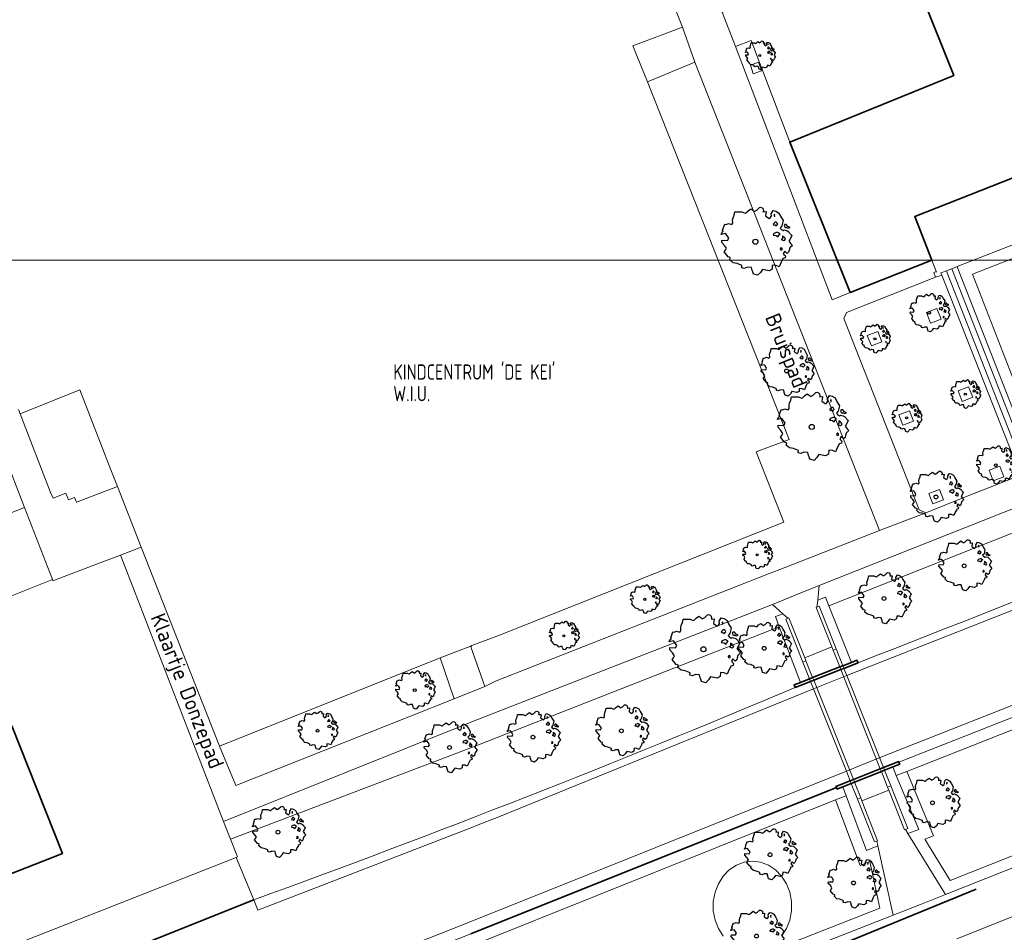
# Model space of a CAD drawing. Header units: metres. Extents: x 152391 to 157968, y 462336 to 467280.
# Tile 273 of 656: x 154960 to 155047, y 464915 to 464996. Entities that reach past the tile are written whole.
import ezdxf
from ezdxf.enums import TextEntityAlignment as Align

# ---------------------------------------------------------------- set-up
doc = ezdxf.new("R2010")
doc.units = ezdxf.units.M
doc.header["$LTSCALE"] = 0.75
doc.layers.get('0').update_dxf_attribs({"lineweight": 25})
for name, color, linetype, lineweight in [('B-GV-GR-BOOM-S', 252, 'Continuous', 25), ('B-WE-GK-BESCHOEIING-G', 251, 'GK-BESCHOEIING', 35), ('B-WE-GK-KADEMUUR-GV', 5, 'Continuous', 35), ('B-WE-GR-BEPLANTING_CULTUUR_BODEMBEDEKKER-GV', 251, 'Continuous', 18), ('B-WE-GR-BEPLANTING_CULTUUR_HEESTERS-GV', 251, 'Continuous', 18), ('B-WE-GR-GROENVOORZIENING-GV', 251, 'Continuous', 18), ('B-WE-KW-KUNSTWERK_DEK-GV', 5, 'Continuous', 18), ('B-WE-KW-KUNSTWERK_LANDHOOFD-GV', 5, 'Continuous', 18), ('B-WE-OG-BEBOUWING-GV', 6, 'Continuous', 35), ('B-WE-OG-TERREIN_CULTUURSCHEIDING-GV', 251, 'Continuous', 18), ('B-WE-OG-TOPOGRAFIE-T18', 1, 'Continuous', 18), ('B-WE-OG-WATER_SLOOT-GV', 251, 'Continuous', 18), ('B-WE-VH-VERHARDING_ASFALT-GV', 251, 'Continuous', 18), ('B-WE-VH-VERHARDING_BETON-GV', 251, 'Continuous', 18), ('B-WE-VH-VERHARDING_BETONSTRAATSTEEN-GV', 251, 'Continuous', 18), ('B-WE-VH-VERHARDING_GRASBETONSTEEN-GV', 251, 'Continuous', 18), ('B-WE-VH-VERHARDING_TEGEL-GV', 251, 'Continuous', 18), ('N-OI-RI-BIJZONDERDERHEDEN-T18', 134, 'Continuous', 18), ('N-RO-KG-GRENS_WERK-G', 7, 'XX-WERKGRENS', 35)]:
    doc.layers.add(name, color=color, linetype=linetype, lineweight=lineweight)
doc.layers.add('X-XX-AL-TEKENBLAD_HULPLIJN-G', color=7, linetype='Continuous', lineweight=18, plot=False)
doc.styles.add('NLCS-ISO-M750-T18', font='NLCS-ISO.ttf', dxfattribs={"height": 1.35})
doc.styles.add('NLCS-ISO-M750-T18_CURSIEF', font='NLCS-ISO.ttf', dxfattribs={"oblique": 15, "height": 1.35})
doc.linetypes.add('GK-BESCHOEIING', pattern='A,30,-5,[1,NLCS.SHX,S=1,R=0,X=0,Y=0],-5', length=40)
doc.linetypes.add('XX-WERKGRENS', pattern='A,0,[137,NLCS.SHX,S=0.1,R=0,X=-1.1,Y=-1.35],-6', length=6)

# ---------------------------------------------------------------- blocks, each defined once
blk = doc.blocks.new('SGR-BOOM_21_30')
at = {"linetype": 'Continuous'}
for p, q in [((-1.633, 0.579), (-1.528, 0.875)), ((-1.528, 0.875), (-1.458, 0.858)), ((-1.458, 0.858), (-1.342, 0.908)), ((-1.342, 0.908), (-1.179, 0.858)), ((-1.179, 0.858), (-1.121, 0.924)), ((-1.133, 1.088), (-1.109, 1.187)), ((-1.121, 0.924), (-1.133, 1.088)), ((-1.109, 1.187), (-1.051, 1.335)), ((-1.051, 1.335), (-1.016, 1.499)), ((-1.016, 1.499), (-0.668, 1.499)), ((-0.668, 1.499), (-0.516, 1.433)), ((-0.516, 1.433), (-0.47, 1.45)), ((-0.47, 1.45), (-0.365, 1.548)), ((-0.365, 1.548), (-0.226, 1.647)), ((-0.226, 1.647), (-0.133, 1.581)), ((-0.133, 1.581), (-0.063, 1.515)), ((-0.063, 1.515), (0.065, 1.581)), ((0.065, 1.581), (0.205, 1.712)), ((0.205, 1.712), (0.263, 1.729)), ((0.263, 1.729), (0.333, 1.696)), ((0.333, 1.696), (0.391, 1.647)), ((0.402, 1.532), (0.379, 1.499)), ((0.379, 1.499), (0.53, 1.515)), ((0.391, 1.647), (0.402, 1.532)), ((0.542, 1.483), (0.507, 1.285)), ((0.507, 1.285), (0.565, 1.236)), ((0.53, 1.515), (0.542, 1.483)), ((0.565, 1.236), (0.693, 1.154)), ((0.693, 1.154), (0.751, 1.203)), ((0.751, 1.203), (0.798, 1.285)), ((0.786, 1.4), (0.891, 1.565)), ((0.798, 1.285), (0.786, 1.4)), ((0.891, 1.565), (1.019, 1.532)), ((0.937, 0.908), (0.891, 0.875)), ((0.891, 0.875), (0.926, 0.825)), ((0.972, 1.368), (0.926, 1.335)), ((0.926, 1.335), (0.949, 1.253)), ((0.972, 0.973), (0.937, 0.908)), ((0.949, 1.253), (0.961, 1.236)), ((0.961, 1.269), (0.972, 1.368)), ((1.03, 0.973), (0.972, 0.973)), ((1.019, 1.532), (1.158, 1.45)), ((1.077, 0.94), (1.03, 0.973)), ((1.124, 0.875), (1.077, 0.94)), ((1.077, 0.842), (1.124, 0.875)), ((1.158, 1.45), (1.251, 1.269)), ((1.251, 1.269), (1.379, 1.055)), ((1.379, 1.055), (1.321, 0.793)), ((-1.703, 0.365), (-1.656, 0.48)), ((-1.493, 0.415), (-1.703, 0.365)), ((-1.679, -0.029), (-1.668, 0.086)), ((-1.668, 0.086), (-1.389, 0.07)), ((-1.656, 0.48), (-1.598, 0.53)), ((-1.598, 0.53), (-1.633, 0.579)), ((-1.423, 0.333), (-1.493, 0.415)), ((-1.33, 0.185), (-1.423, 0.333)), ((-1.389, 0.07), (-1.33, 0.185)), ((0.926, 0.415), (0.891, 0.333)), ((0.891, 0.333), (1.03, 0.316)), ((0.926, 0.825), (0.984, 0.842)), ((1.054, 0.464), (0.926, 0.415)), ((0.984, 0.842), (1.03, 0.776)), ((1.03, 0.776), (1.077, 0.842)), ((1.03, 0.316), (1.112, 0.251)), ((1.112, 0.464), (1.054, 0.464)), ((1.217, 0.398), (1.112, 0.464)), ((1.112, 0.251), (1.205, 0.365)), ((1.205, 0.365), (1.24, 0.415)), ((1.321, 0.793), (1.228, 0.694)), ((1.228, 0.694), (1.275, 0.628)), ((1.275, 0.628), (1.379, 0.563)), ((1.344, 0.185), (1.31, 0.103)), ((1.434, 0.049), (1.31, 0.103)), ((1.356, 0.3), (1.344, 0.234)), ((1.344, 0.234), (1.344, 0.185)), ((1.426, 0.234), (1.356, 0.3)), ((1.379, 0.563), (1.438, 0.595)), ((1.472, 0.201), (1.426, 0.234)), ((1.434, 0.049), (1.507, 0.136)), ((1.472, 0.858), (1.438, 0.809)), ((1.438, 0.809), (1.461, 0.743)), ((1.438, 0.595), (1.565, 0.563)), ((1.461, 0.743), (1.531, 0.694)), ((1.542, 0.858), (1.472, 0.858)), ((1.507, 0.136), (1.472, 0.201)), ((1.531, 0.727), (1.635, 0.678)), ((1.531, 0.694), (1.542, 0.727)), ((1.624, 0.76), (1.542, 0.858)), ((1.565, 0.563), (1.635, 0.513)), ((1.728, 0.71), (1.624, 0.76)), ((1.635, 0.678), (1.728, 0.71)), ((1.635, 0.513), (1.81, 0.316)), ((1.717, 0.103), (1.67, 0.037)), ((1.67, 0.037), (1.763, -0.094)), ((1.81, 0.316), (1.717, 0.103)), ((-1.54, -0.177), (-1.679, -0.029)), ((-1.551, -0.505), (-1.493, -0.423)), ((-1.354, -0.752), (-1.551, -0.505)), ((-1.435, -0.324), (-1.54, -0.177)), ((-1.493, -0.423), (-1.435, -0.324)), ((-1.249, -0.784), (-1.354, -0.752)), ((-1.272, -0.899), (-1.249, -0.784)), ((1.286, -0.292), (1.24, -0.357)), ((1.24, -0.357), (1.251, -0.423)), ((1.263, -0.423), (1.333, -0.407)), ((1.333, -0.341), (1.286, -0.292)), ((1.333, -0.407), (1.333, -0.341)), ((1.368, -0.834), (1.356, -0.883)), ((1.484, -0.801), (1.368, -0.834)), ((1.461, -0.472), (1.391, -0.587)), ((1.391, -0.587), (1.426, -0.637)), ((1.426, -0.637), (1.496, -0.702)), ((1.577, -0.587), (1.461, -0.472)), ((1.496, -0.702), (1.484, -0.801)), ((1.658, -0.522), (1.577, -0.587)), ((1.682, -0.423), (1.658, -0.522)), ((1.717, -0.308), (1.682, -0.423)), ((1.845, -0.177), (1.717, -0.308)), ((1.763, -0.094), (1.845, -0.177)), ((-1.109, -1.047), (-1.272, -0.899)), ((-0.912, -1.08), (-1.109, -1.047)), ((-0.668, -1.179), (-0.912, -1.08)), ((-0.679, -1.294), (-0.668, -1.179)), ((-0.551, -1.326), (-0.679, -1.294)), ((-0.4, -1.261), (-0.551, -1.326)), ((-0.191, -1.277), (-0.4, -1.261)), ((-0.156, -1.425), (-0.191, -1.277)), ((-0.133, -1.491), (-0.156, -1.425)), ((-0.098, -1.606), (-0.133, -1.491)), ((0.112, -1.671), (-0.098, -1.606)), ((0.251, -1.524), (0.112, -1.671)), ((0.356, -1.376), (0.251, -1.524)), ((0.682, -1.441), (0.356, -1.376)), ((0.833, -1.359), (0.682, -1.441)), ((0.844, -1.162), (0.833, -1.359)), ((1.03, -1.179), (0.844, -1.162)), ((1.182, -1.244), (1.03, -1.179)), ((1.286, -1.014), (1.182, -1.244)), ((1.356, -0.883), (1.286, -1.014))]:
    blk.add_line(p, q, dxfattribs=at)
blk.add_circle((0, 0), 0.126, dxfattribs=at)
blk = doc.blocks.new('SGR-BOOM_31_50')
at = {"linetype": 'Continuous'}
for p, q in [((-1.479, 1.582), (-1.402, 1.78)), ((-1.402, 1.78), (-1.355, 1.999)), ((-1.355, 1.999), (-0.89, 1.999)), ((-0.89, 1.999), (-0.688, 1.911)), ((-0.688, 1.911), (-0.626, 1.933)), ((-0.626, 1.933), (-0.487, 2.064)), ((-0.487, 2.064), (-0.301, 2.196)), ((-0.301, 2.196), (-0.177, 2.108)), ((-0.177, 2.108), (-0.084, 2.02)), ((-0.084, 2.02), (0.087, 2.108)), ((0.087, 2.108), (0.273, 2.283)), ((0.273, 2.283), (0.351, 2.305)), ((0.351, 2.305), (0.444, 2.261)), ((0.444, 2.261), (0.521, 2.196)), ((0.537, 2.042), (0.506, 1.999)), ((0.506, 1.999), (0.707, 2.02)), ((0.521, 2.196), (0.537, 2.042)), ((0.723, 1.977), (0.676, 1.714)), ((0.707, 2.02), (0.723, 1.977)), ((1.048, 1.867), (1.188, 2.086)), ((1.064, 1.714), (1.048, 1.867)), ((1.188, 2.086), (1.358, 2.042)), ((1.296, 1.823), (1.234, 1.78)), ((1.234, 1.78), (1.265, 1.67)), ((1.281, 1.692), (1.296, 1.823)), ((1.358, 2.042), (1.545, 1.933)), ((1.545, 1.933), (1.669, 1.692)), ((-2.177, 0.772), (-2.038, 1.166)), ((-2.038, 1.166), (-1.944, 1.144)), ((-1.944, 1.144), (-1.789, 1.21)), ((-1.789, 1.21), (-1.572, 1.144)), ((-1.572, 1.144), (-1.495, 1.232)), ((-1.51, 1.451), (-1.479, 1.582)), ((-1.495, 1.232), (-1.51, 1.451)), ((0.676, 1.714), (0.754, 1.648)), ((0.754, 1.648), (0.924, 1.539)), ((0.924, 1.539), (1.002, 1.604)), ((1.002, 1.604), (1.064, 1.714)), ((1.25, 1.21), (1.188, 1.166)), ((1.188, 1.166), (1.234, 1.101)), ((1.234, 1.101), (1.312, 1.122)), ((1.296, 1.298), (1.25, 1.21)), ((1.265, 1.67), (1.281, 1.648)), ((1.374, 1.298), (1.296, 1.298)), ((1.312, 1.122), (1.374, 1.035)), ((1.436, 1.254), (1.374, 1.298)), ((1.374, 1.035), (1.436, 1.122)), ((1.498, 1.166), (1.436, 1.254)), ((1.436, 1.122), (1.498, 1.166)), ((1.762, 1.057), (1.638, 0.925)), ((1.638, 0.925), (1.7, 0.838)), ((1.669, 1.692), (1.839, 1.407)), ((1.839, 1.407), (1.762, 1.057)), ((1.963, 1.144), (1.917, 1.079)), ((1.917, 1.079), (1.948, 0.991)), ((1.948, 0.991), (2.041, 0.925)), ((2.056, 1.144), (1.963, 1.144)), ((2.041, 0.969), (2.18, 0.903)), ((2.041, 0.925), (2.056, 0.969)), ((2.165, 1.013), (2.056, 1.144)), ((2.304, 0.947), (2.165, 1.013)), ((2.18, 0.903), (2.304, 0.947)), ((-2.27, 0.487), (-2.208, 0.641)), ((-1.991, 0.553), (-2.27, 0.487)), ((-2.239, -0.038), (-2.224, 0.115)), ((-2.224, 0.115), (-1.851, 0.093)), ((-2.208, 0.641), (-2.131, 0.706)), ((-2.131, 0.706), (-2.177, 0.772)), ((-1.898, 0.444), (-1.991, 0.553)), ((-1.774, 0.246), (-1.898, 0.444)), ((-1.851, 0.093), (-1.774, 0.246)), ((1.234, 0.553), (1.188, 0.444)), ((1.188, 0.444), (1.374, 0.422)), ((1.405, 0.619), (1.234, 0.553)), ((1.374, 0.422), (1.483, 0.334)), ((1.483, 0.619), (1.405, 0.619)), ((1.622, 0.531), (1.483, 0.619)), ((1.483, 0.334), (1.607, 0.487)), ((1.607, 0.487), (1.653, 0.553)), ((1.7, 0.838), (1.839, 0.75)), ((1.793, 0.246), (1.746, 0.137)), ((1.911, 0.065), (1.746, 0.137)), ((1.808, 0.4), (1.793, 0.312)), ((1.793, 0.312), (1.793, 0.246)), ((1.901, 0.312), (1.808, 0.4)), ((1.839, 0.75), (1.917, 0.794)), ((1.963, 0.268), (1.901, 0.312)), ((1.911, 0.065), (2.01, 0.181)), ((1.917, 0.794), (2.087, 0.75)), ((2.01, 0.181), (1.963, 0.268)), ((2.087, 0.75), (2.18, 0.684)), ((2.18, 0.684), (2.413, 0.422)), ((2.289, 0.137), (2.227, 0.049)), ((2.227, 0.049), (2.351, -0.126)), ((2.413, 0.422), (2.289, 0.137)), ((-2.053, -0.235), (-2.239, -0.038)), ((-2.069, -0.673), (-1.991, -0.564)), ((-1.805, -1.002), (-2.069, -0.673)), ((-1.913, -0.433), (-2.053, -0.235)), ((-1.991, -0.564), (-1.913, -0.433)), ((1.715, -0.389), (1.653, -0.476)), ((1.653, -0.476), (1.669, -0.564)), ((1.684, -0.564), (1.777, -0.542)), ((1.777, -0.454), (1.715, -0.389)), ((1.777, -0.542), (1.777, -0.454)), ((1.948, -0.63), (1.855, -0.783)), ((1.855, -0.783), (1.901, -0.849)), ((1.901, -0.849), (1.994, -0.936)), ((2.103, -0.783), (1.948, -0.63)), ((2.211, -0.695), (2.103, -0.783)), ((2.242, -0.564), (2.211, -0.695)), ((2.289, -0.411), (2.242, -0.564)), ((2.459, -0.235), (2.289, -0.411)), ((2.351, -0.126), (2.459, -0.235)), ((-1.665, -1.046), (-1.805, -1.002)), ((-1.696, -1.199), (-1.665, -1.046)), ((-1.479, -1.396), (-1.696, -1.199)), ((-1.216, -1.44), (-1.479, -1.396)), ((-0.89, -1.571), (-1.216, -1.44)), ((-0.906, -1.725), (-0.89, -1.571)), ((-0.735, -1.769), (-0.906, -1.725)), ((-0.533, -1.681), (-0.735, -1.769)), ((-0.254, -1.703), (-0.533, -1.681)), ((-0.208, -1.9), (-0.254, -1.703)), ((1.126, -1.55), (1.11, -1.812)), ((1.374, -1.571), (1.126, -1.55)), ((1.576, -1.659), (1.374, -1.571)), ((1.715, -1.352), (1.576, -1.659)), ((1.808, -1.177), (1.715, -1.352)), ((1.824, -1.112), (1.808, -1.177)), ((1.979, -1.068), (1.824, -1.112)), ((1.994, -0.936), (1.979, -1.068)), ((-0.177, -1.988), (-0.208, -1.9)), ((-0.13, -2.141), (-0.177, -1.988)), ((0.149, -2.229), (-0.13, -2.141)), ((0.335, -2.031), (0.149, -2.229)), ((0.475, -1.834), (0.335, -2.031)), ((0.909, -1.922), (0.475, -1.834)), ((1.11, -1.812), (0.909, -1.922))]:
    blk.add_line(p, q, dxfattribs=at)
blk.add_circle((0, 0), 0.169, dxfattribs=at)
blk = doc.blocks.new('SGR-BOOM_50_100')
at = {"linetype": 'Continuous'}
for p, q in [((-1.869, 2.373), (-1.807, 2.665)), ((-1.807, 2.665), (-1.187, 2.665)), ((-1.187, 2.665), (-0.918, 2.548)), ((-0.835, 2.577), (-0.649, 2.752)), ((-0.649, 2.752), (-0.401, 2.928)), ((-0.401, 2.928), (-0.236, 2.811)), ((-0.236, 2.811), (-0.112, 2.694)), ((-0.112, 2.694), (0.116, 2.811)), ((0.116, 2.811), (0.364, 3.044)), ((0.364, 3.044), (0.467, 3.074)), ((0.467, 3.074), (0.591, 3.015)), ((0.591, 3.015), (0.695, 2.928)), ((0.715, 2.723), (0.674, 2.665)), ((0.674, 2.665), (0.943, 2.694)), ((0.695, 2.928), (0.715, 2.723)), ((0.964, 2.636), (0.902, 2.285)), ((0.943, 2.694), (0.964, 2.636)), ((1.398, 2.49), (1.584, 2.782)), ((1.584, 2.782), (1.811, 2.723)), ((1.811, 2.723), (2.059, 2.577)), ((-2.014, 1.935), (-1.972, 2.11)), ((-1.993, 1.643), (-2.014, 1.935)), ((-1.972, 2.11), (-1.869, 2.373)), ((-0.918, 2.548), (-0.835, 2.577)), ((0.902, 2.285), (1.005, 2.198)), ((1.005, 2.198), (1.232, 2.052)), ((1.232, 2.052), (1.336, 2.139)), ((1.336, 2.139), (1.418, 2.285)), ((1.418, 2.285), (1.398, 2.49)), ((1.729, 2.431), (1.646, 2.373)), ((1.646, 2.373), (1.687, 2.227)), ((1.687, 2.227), (1.708, 2.198)), ((1.708, 2.256), (1.729, 2.431)), ((2.059, 2.577), (2.225, 2.256)), ((2.225, 2.256), (2.452, 1.876)), ((2.452, 1.876), (2.349, 1.409)), ((-2.944, 0.854), (-2.841, 0.942)), ((-2.903, 1.029), (-2.717, 1.555)), ((-2.841, 0.942), (-2.903, 1.029)), ((-2.717, 1.555), (-2.593, 1.526)), ((-2.593, 1.526), (-2.386, 1.613)), ((-2.386, 1.613), (-2.096, 1.526)), ((-2.096, 1.526), (-1.993, 1.643)), ((1.667, 1.613), (1.584, 1.555)), ((1.584, 1.555), (1.646, 1.467)), ((1.646, 1.467), (1.749, 1.497)), ((1.729, 1.73), (1.667, 1.613)), ((1.832, 1.73), (1.729, 1.73)), ((1.749, 1.497), (1.832, 1.38)), ((1.915, 1.672), (1.832, 1.73)), ((1.832, 1.38), (1.915, 1.497)), ((1.997, 1.555), (1.915, 1.672)), ((1.915, 1.497), (1.997, 1.555)), ((2.349, 1.409), (2.183, 1.234)), ((2.183, 1.234), (2.266, 1.117)), ((2.266, 1.117), (2.452, 1)), ((2.452, 1), (2.556, 1.059)), ((2.618, 1.526), (2.556, 1.438)), ((2.556, 1.438), (2.597, 1.321)), ((2.556, 1.059), (2.783, 1)), ((2.597, 1.321), (2.721, 1.234)), ((2.742, 1.526), (2.618, 1.526)), ((2.721, 1.292), (2.907, 1.205)), ((2.721, 1.234), (2.742, 1.292)), ((2.886, 1.351), (2.742, 1.526)), ((2.783, 1), (2.907, 0.913)), ((3.072, 1.263), (2.886, 1.351)), ((2.907, 1.205), (3.072, 1.263)), ((2.907, 0.913), (3.217, 0.562)), ((-3.027, 0.65), (-2.944, 0.854)), ((-2.655, 0.737), (-3.027, 0.65)), ((-2.985, -0.051), (-2.965, 0.153)), ((-2.965, 0.153), (-2.469, 0.124)), ((-2.531, 0.591), (-2.655, 0.737)), ((-2.365, 0.329), (-2.531, 0.591)), ((-2.469, 0.124), (-2.365, 0.329)), ((1.646, 0.737), (1.584, 0.591)), ((1.584, 0.591), (1.832, 0.562)), ((1.873, 0.825), (1.646, 0.737)), ((1.832, 0.562), (1.977, 0.445)), ((1.977, 0.825), (1.873, 0.825)), ((2.163, 0.708), (1.977, 0.825)), ((1.977, 0.445), (2.142, 0.65)), ((2.142, 0.65), (2.204, 0.737)), ((2.39, 0.329), (2.328, 0.183)), ((2.549, 0.087), (2.328, 0.183)), ((2.411, 0.533), (2.39, 0.416)), ((2.39, 0.416), (2.39, 0.329)), ((2.535, 0.416), (2.411, 0.533)), ((2.618, 0.358), (2.535, 0.416)), ((2.549, 0.087), (2.68, 0.241)), ((2.68, 0.241), (2.618, 0.358)), ((3.052, 0.183), (2.969, 0.066)), ((2.969, 0.066), (3.135, -0.168)), ((3.217, 0.562), (3.052, 0.183)), ((-2.737, -0.314), (-2.985, -0.051)), ((-2.758, -0.898), (-2.655, -0.752)), ((-2.551, -0.577), (-2.737, -0.314)), ((-2.655, -0.752), (-2.551, -0.577)), ((2.287, -0.518), (2.204, -0.635)), ((2.204, -0.635), (2.225, -0.752)), ((2.245, -0.752), (2.37, -0.723)), ((2.37, -0.606), (2.287, -0.518)), ((2.37, -0.723), (2.37, -0.606)), ((2.597, -0.84), (2.473, -1.044)), ((2.804, -1.044), (2.597, -0.84)), ((2.99, -0.752), (2.948, -0.927)), ((3.052, -0.548), (2.99, -0.752)), ((3.279, -0.314), (3.052, -0.548)), ((3.135, -0.168), (3.279, -0.314)), ((-2.407, -1.336), (-2.758, -0.898)), ((-2.22, -1.394), (-2.407, -1.336)), ((-2.262, -1.599), (-2.22, -1.394)), ((-1.972, -1.862), (-2.262, -1.599)), ((2.411, -1.57), (2.287, -1.803)), ((2.432, -1.482), (2.411, -1.57)), ((2.638, -1.424), (2.432, -1.482)), ((2.473, -1.044), (2.535, -1.132)), ((2.535, -1.132), (2.659, -1.248)), ((2.659, -1.248), (2.638, -1.424)), ((2.948, -0.927), (2.804, -1.044)), ((-1.621, -1.92), (-1.972, -1.862)), ((-1.187, -2.095), (-1.621, -1.92)), ((-1.207, -2.3), (-1.187, -2.095)), ((-0.98, -2.358), (-1.207, -2.3)), ((-0.711, -2.241), (-0.98, -2.358)), ((-0.339, -2.271), (-0.711, -2.241)), ((-0.277, -2.533), (-0.339, -2.271)), ((-0.236, -2.65), (-0.277, -2.533)), ((0.633, -2.446), (0.447, -2.709)), ((1.212, -2.563), (0.633, -2.446)), ((1.48, -2.417), (1.212, -2.563)), ((1.501, -2.066), (1.48, -2.417)), ((1.832, -2.095), (1.501, -2.066)), ((2.101, -2.212), (1.832, -2.095)), ((2.287, -1.803), (2.101, -2.212)), ((-0.174, -2.855), (-0.236, -2.65)), ((0.199, -2.971), (-0.174, -2.855)), ((0.447, -2.709), (0.199, -2.971))]:
    blk.add_line(p, q, dxfattribs=at)
blk.add_circle((0, 0), 0.225, dxfattribs=at)
blk = doc.blocks.new('SGR-BOOM_0_20')
at = {"linetype": 'Continuous'}
for p, q in [((-0.85, 0.816), (-0.832, 0.89)), ((-0.832, 0.89), (-0.788, 1.001)), ((-0.788, 1.001), (-0.762, 1.124)), ((-0.762, 1.124), (-0.501, 1.124)), ((-0.501, 1.124), (-0.387, 1.075)), ((-0.387, 1.075), (-0.352, 1.087)), ((-0.352, 1.087), (-0.274, 1.161)), ((-0.274, 1.161), (-0.169, 1.235)), ((-0.169, 1.235), (-0.099, 1.186)), ((-0.099, 1.186), (-0.047, 1.137)), ((-0.047, 1.137), (0.049, 1.186)), ((0.049, 1.186), (0.154, 1.284)), ((0.154, 1.284), (0.197, 1.297)), ((0.197, 1.297), (0.25, 1.272)), ((0.25, 1.272), (0.293, 1.235)), ((0.302, 1.149), (0.284, 1.124)), ((0.284, 1.124), (0.398, 1.137)), ((0.293, 1.235), (0.302, 1.149)), ((0.407, 1.112), (0.38, 0.964)), ((0.38, 0.964), (0.424, 0.927)), ((0.398, 1.137), (0.407, 1.112)), ((0.424, 0.927), (0.52, 0.865)), ((0.52, 0.865), (0.564, 0.902)), ((0.564, 0.902), (0.598, 0.964)), ((0.59, 1.05), (0.668, 1.173)), ((0.598, 0.964), (0.59, 1.05)), ((0.668, 1.173), (0.764, 1.149)), ((0.729, 1.026), (0.694, 1.001)), ((0.694, 1.001), (0.712, 0.939)), ((0.712, 0.939), (0.721, 0.927)), ((0.721, 0.952), (0.729, 1.026)), ((0.764, 1.149), (0.869, 1.087)), ((0.869, 1.087), (0.939, 0.952)), ((0.939, 0.952), (1.035, 0.792)), ((-1.277, 0.274), (-1.242, 0.36)), ((-1.12, 0.311), (-1.277, 0.274)), ((-1.259, -0.022), (-1.251, 0.065)), ((-1.251, 0.065), (-1.041, 0.052)), ((-1.242, 0.36), (-1.198, 0.397)), ((-1.225, 0.434), (-1.146, 0.656)), ((-1.198, 0.397), (-1.225, 0.434)), ((-1.146, 0.656), (-1.094, 0.644)), ((-1.068, 0.249), (-1.12, 0.311)), ((-1.094, 0.644), (-1.007, 0.681)), ((-0.998, 0.139), (-1.068, 0.249)), ((-1.041, 0.052), (-0.998, 0.139)), ((-1.007, 0.681), (-0.884, 0.644)), ((-0.884, 0.644), (-0.841, 0.693)), ((-0.841, 0.693), (-0.85, 0.816)), ((0.703, 0.681), (0.668, 0.656)), ((0.668, 0.656), (0.694, 0.619)), ((0.694, 0.311), (0.668, 0.249)), ((0.668, 0.249), (0.773, 0.237)), ((0.694, 0.619), (0.738, 0.631)), ((0.79, 0.348), (0.694, 0.311)), ((0.729, 0.73), (0.703, 0.681)), ((0.773, 0.73), (0.729, 0.73)), ((0.738, 0.631), (0.773, 0.582)), ((0.808, 0.705), (0.773, 0.73)), ((0.773, 0.582), (0.808, 0.631)), ((0.773, 0.237), (0.834, 0.188)), ((0.834, 0.348), (0.79, 0.348)), ((0.843, 0.656), (0.808, 0.705)), ((0.808, 0.631), (0.843, 0.656)), ((0.912, 0.299), (0.834, 0.348)), ((0.834, 0.188), (0.904, 0.274)), ((0.904, 0.274), (0.93, 0.311)), ((0.991, 0.594), (0.921, 0.521)), ((0.921, 0.521), (0.956, 0.471)), ((0.956, 0.471), (1.035, 0.422)), ((1.008, 0.139), (0.982, 0.077)), ((1.075, 0.037), (0.982, 0.077)), ((1.035, 0.792), (0.991, 0.594)), ((1.017, 0.225), (1.008, 0.176)), ((1.008, 0.176), (1.008, 0.139)), ((1.069, 0.176), (1.017, 0.225)), ((1.035, 0.422), (1.078, 0.447)), ((1.104, 0.151), (1.069, 0.176)), ((1.075, 0.037), (1.13, 0.102)), ((1.104, 0.644), (1.078, 0.607)), ((1.078, 0.607), (1.096, 0.557)), ((1.078, 0.447), (1.174, 0.422)), ((1.096, 0.557), (1.148, 0.521)), ((1.157, 0.644), (1.104, 0.644)), ((1.13, 0.102), (1.104, 0.151)), ((1.148, 0.545), (1.226, 0.508)), ((1.148, 0.521), (1.157, 0.545)), ((1.218, 0.57), (1.157, 0.644)), ((1.174, 0.422), (1.226, 0.385)), ((1.296, 0.533), (1.218, 0.57)), ((1.226, 0.508), (1.296, 0.533)), ((1.226, 0.385), (1.357, 0.237)), ((1.287, 0.077), (1.253, 0.028)), ((1.253, 0.028), (1.322, -0.071)), ((1.357, 0.237), (1.287, 0.077)), ((-1.155, -0.132), (-1.259, -0.022)), ((-1.164, -0.379), (-1.12, -0.317)), ((-1.015, -0.564), (-1.164, -0.379)), ((-1.076, -0.243), (-1.155, -0.132)), ((-1.12, -0.317), (-1.076, -0.243)), ((-0.937, -0.588), (-1.015, -0.564)), ((-0.954, -0.675), (-0.937, -0.588)), ((-0.832, -0.785), (-0.954, -0.675)), ((-0.684, -0.81), (-0.832, -0.785)), ((-0.501, -0.884), (-0.684, -0.81)), ((0.633, -0.872), (0.625, -1.019)), ((0.773, -0.884), (0.633, -0.872)), ((0.965, -0.761), (0.886, -0.933)), ((0.965, -0.219), (0.93, -0.268)), ((0.93, -0.268), (0.939, -0.317)), ((0.947, -0.317), (1, -0.305)), ((1, -0.256), (0.965, -0.219)), ((1.017, -0.662), (0.965, -0.761)), ((1, -0.305), (1, -0.256)), ((1.026, -0.625), (1.017, -0.662)), ((1.113, -0.601), (1.026, -0.625)), ((1.096, -0.354), (1.043, -0.44)), ((1.043, -0.44), (1.069, -0.477)), ((1.069, -0.477), (1.122, -0.527)), ((1.183, -0.44), (1.096, -0.354)), ((1.122, -0.527), (1.113, -0.601)), ((1.244, -0.391), (1.183, -0.44)), ((1.261, -0.317), (1.244, -0.391)), ((1.287, -0.231), (1.261, -0.317)), ((1.383, -0.132), (1.287, -0.231)), ((1.322, -0.071), (1.383, -0.132)), ((-0.509, -0.97), (-0.501, -0.884)), ((-0.413, -0.995), (-0.509, -0.97)), ((-0.3, -0.946), (-0.413, -0.995)), ((-0.143, -0.958), (-0.3, -0.946)), ((-0.117, -1.069), (-0.143, -0.958)), ((-0.099, -1.118), (-0.117, -1.069)), ((-0.073, -1.204), (-0.099, -1.118)), ((0.084, -1.254), (-0.073, -1.204)), ((0.188, -1.143), (0.084, -1.254)), ((0.267, -1.032), (0.188, -1.143)), ((0.511, -1.081), (0.267, -1.032)), ((0.625, -1.019), (0.511, -1.081)), ((0.886, -0.933), (0.773, -0.884))]:
    blk.add_line(p, q, dxfattribs=at)
blk.add_circle((0, 0), 0.0948, dxfattribs=at)

msp = doc.modelspace()

# ---------------------------------------------------------------- linework, layer by layer
at = {"layer": 'B-WE-GK-BESCHOEIING-G'}
for points in [[(155032.375, 464928.165), (155000, 464915.199)], [(154980.749, 464918.209), (154932.175, 464898.794), (154878.426, 464877.673)]]:
    msp.add_lwpolyline(points, dxfattribs=at)
at = {"layer": 'B-WE-GK-KADEMUUR-GV'}
for points in [[(155029.19, 464937.469), (155028.645, 464937.256), (155028.736, 464937.023), (155030.09, 464937.554), (155030.369, 464937.663), (155032.764, 464938.603), (155033.044, 464938.712), (155034.295, 464939.203), (155034.204, 464939.436), (155033.708, 464939.241), (155032.951, 464938.945), (155032.672, 464938.835), (155030.276, 464937.895), (155029.997, 464937.786)], [(155036.55, 464929.923), (155036.271, 464929.813), (155033.883, 464928.865), (155033.604, 464928.755), (155032.34, 464928.253), (155032.375, 464928.165), (155032.432, 464928.021), (155032.941, 464928.223), (155033.697, 464928.523), (155033.976, 464928.633), (155036.363, 464929.58), (155036.642, 464929.691), (155037.37, 464929.98), (155037.992, 464930.227), (155037.926, 464930.391), (155037.9, 464930.459)]]:
    msp.add_lwpolyline(points, close=True, dxfattribs=at)
at = {"layer": 'B-WE-GR-BEPLANTING_CULTUUR_BODEMBEDEKKER-GV'}
msp.add_lwpolyline([(154968.674, 464954.823), (154968.09, 464956.31), (154965.36, 464963.38), (154960.05, 464961.266), (154962.745, 464954.288), (154962.983, 464953.792), (154964.117, 464954.241), (154964.349, 464953.639), (154964.883, 464953.838), (154965.037, 464953.422)], close=True, dxfattribs=at)
at = {"layer": 'B-WE-GR-BEPLANTING_CULTUUR_HEESTERS-GV'}
for points in [[(155027.75, 464947.614), (155029.111, 464948.134), (155036.21, 464950.937), (155019.838, 464992.421), (155015.641, 464990.671), (155028.206, 464958.982), (155025.258, 464957.882), (155027.719, 464951.657), (155002.52, 464941.662), (155000.067, 464940.746), (155000.041, 464940.697), (155000, 464940.621), (155001.222, 464937.11), (155002.174, 464937.579), (155026.364, 464947.084)], [(154997.27, 464939.658), (154977.72, 464931.81), (154979.176, 464928.347), (154998.523, 464936.009)]]:
    msp.add_lwpolyline(points, close=True, dxfattribs=at)
at = {"layer": 'B-WE-GR-GROENVOORZIENING-GV'}
for points in [[(155025, 464991.376), (155025.738, 464991.642), (155025.464, 464992.406), (155024.761, 464992.158)], [(155041.288, 464970.593), (155040.355, 464970.232), (155040.717, 464969.299), (155041.649, 464969.66)], [(155036.414, 464967.632), (155036.053, 464968.565), (155035.12, 464968.204), (155035.481, 464967.271)], [(155044.458, 464962.728), (155044.092, 464963.658), (155043.162, 464963.292), (155043.528, 464962.362)], [(155038.842, 464961.538), (155037.912, 464961.172), (155038.278, 464960.242), (155039.208, 464960.608)], [(155046.283, 464955.331), (155047.224, 464955.692), (155046.855, 464956.63), (155045.925, 464956.264)], [(155041.508, 464954.567), (155040.574, 464954.21), (155040.932, 464953.273), (155041.867, 464953.633)]]:
    msp.add_lwpolyline(points, close=True, dxfattribs=at)
at = {"layer": 'B-WE-KW-KUNSTWERK_DEK-GV'}
msp.add_lwpolyline([(155034.638, 464926.969), (155037.021, 464927.93), (155036.915, 464928.198), (155037.193, 464928.309), (155036.642, 464929.691), (155036.55, 464929.923), (155033.301, 464938.067), (155033.044, 464938.712), (155032.951, 464938.945), (155032.359, 464940.429), (155032.08, 464940.319), (155031.966, 464940.609), (155029.577, 464939.646), (155029.684, 464939.377), (155029.405, 464939.266), (155029.997, 464937.786), (155030.09, 464937.554), (155030.356, 464936.886), (155033.266, 464929.6), (155033.604, 464928.755), (155033.697, 464928.523), (155034.251, 464927.136), (155034.53, 464927.246)], close=True, dxfattribs=at)
at = {"layer": 'B-WE-KW-KUNSTWERK_LANDHOOFD-GV'}
for points in [[(155032.08, 464940.319), (155032.359, 464940.429), (155030.867, 464944.228), (155030.659, 464944.146), (155030.587, 464944.118), (155031.966, 464940.609)], [(155029.684, 464939.377), (155029.577, 464939.646), (155028.168, 464943.191), (155028.065, 464943.15), (155027.889, 464943.08), (155029.405, 464939.266)], [(155038.423, 464924.416), (155038.489, 464924.443), (155038.701, 464924.527), (155037.193, 464928.309), (155036.915, 464928.198), (155037.021, 464927.93)], [(155034.251, 464927.136), (155035.741, 464923.333), (155035.953, 464923.416), (155036.02, 464923.442), (155034.638, 464926.969), (155034.53, 464927.246)]]:
    msp.add_lwpolyline(points, close=True, dxfattribs=at)
at = {"layer": 'B-WE-OG-BEBOUWING-GV'}
for points in [[(155051.8, 465026.945), (155043.37, 465023.629), (155029.932, 465018.342), (155034.815, 465005.972), (155034.913, 465005.724), (155034.114, 465005.411), (155033.744, 465004.791), (155033.844, 465004.521), (155035.28, 465000.661), (155036.048, 465000.331), (155037.351, 464997.063), (155040.044, 464998.121), (155042.784, 464991.23), (155028.241, 464985.326), (155033.609, 464972.002), (155040.848, 464974.859), (155039.32, 464978.73), (155051.021, 464983.355)], [(154958.15, 464920.096), (154963.797, 464922.322), (154959.318, 464933.611)]]:
    msp.add_lwpolyline(points, dxfattribs=at)
at = {"layer": 'B-WE-OG-TERREIN_CULTUURSCHEIDING-GV'}
for points in [[(155118.216, 464978.522), (155115.736, 464979.616), (155099.223, 464973.146), (155097.504, 464972.464), (155087.547, 464968.518), (155030.857, 464946.05), (155030.723, 464944.761), (155031.401, 464945.025), (155031.714, 464944.24)], [(154978.08, 464925.16), (154978.701, 464923.58), (155000, 464931.68), (155027.313, 464942.398), (155026.97, 464943.298), (155027.633, 464943.535), (155026.706, 464944.364), (155000, 464933.934), (154999.875, 464933.884)], [(155101.624, 464923.71), (155101.202, 464924.619), (155091.207, 464920.688), (155084.752, 464936.699), (155042.464, 464919.916), (155040.205, 464923.568), (155040.994, 464923.866), (155038.616, 464929.588), (155037.685, 464929.221), (155039.674, 464924.436), (155038.716, 464924.075), (155042.054, 464918.677), (155084.196, 464935.403), (155090.65, 464919.394)], [(155033.237, 464927.433), (155032.308, 464927.061), (155034.487, 464921.242), (155035.328, 464921.602), (155036.239, 464917.455), (154999.634, 464903.098), (154873.284, 464853.24), (154868.643, 464851.417), (154867.28, 464852.05), (154866.759, 464853.393), (154865.858, 464853.044), (154866.484, 464851.435), (154867.144, 464849.754), (154873.65, 464852.31), (154939.131, 464878.149), (155000, 464902.167), (155037.399, 464916.836), (155036.046, 464922.995), (155035.056, 464922.573)]]:
    msp.add_lwpolyline(points, close=True, dxfattribs=at)
at = {"layer": 'B-WE-OG-WATER_SLOOT-GV'}
for points in [[(155118.927, 464977.699), (155119.535, 464977.94), (155118.216, 464978.522), (155031.714, 464944.24), (155033.708, 464939.241), (155034.204, 464939.436), (155034.295, 464939.203)], [(155034.295, 464939.203), (155033.044, 464938.712), (155032.764, 464938.603), (155030.369, 464937.663), (155030.09, 464937.554), (155030.356, 464936.886), (155033.301, 464938.067), (155113.041, 464969.5)], [(155113.041, 464969.5), (155033.301, 464938.067), (155030.356, 464936.886), (155033.266, 464929.6), (155036.032, 464930.719), (155087.887, 464951.178)], [(155087.887, 464951.178), (155036.032, 464930.719), (155033.266, 464929.6), (155033.604, 464928.755), (155033.883, 464928.865), (155036.271, 464929.813), (155036.55, 464929.923), (155037.9, 464930.459), (155037.926, 464930.391), (155088.195, 464950.225)], [(155028.736, 464937.023), (155028.645, 464937.256), (155029.19, 464937.469), (155027.313, 464942.398), (155000, 464931.68), (154978.701, 464923.58)], [(154980.749, 464918.209), (154981.13, 464917.284), (155000.24, 464924.679), (155000.365, 464924.728), (155000.489, 464924.777), (155002.461, 464925.548), (155030.356, 464936.886), (155030.09, 464937.554), (155028.736, 464937.023)], [(154950.21, 464893.432), (154954.926, 464896.335), (155000.497, 464914.321), (155032.308, 464927.061), (155033.237, 464927.433), (155032.941, 464928.223), (155032.432, 464928.021), (155032.375, 464928.165), (155000, 464915.199), (154960.401, 464899.571), (154952.538, 464895.649), (154946.922, 464893.53), (154937.455, 464889.768), (154932.605, 464887.996), (154929.499, 464886.958), (154927.904, 464886.068), (154918.368, 464882.129), (154912.136, 464880.522), (154900.483, 464875.922), (154893.75, 464872.197), (154883.807, 464868.295), (154881.084, 464868.3)], [(154942.074, 464891.263), (154931.69, 464887.164), (154926.379, 464884.265), (154921.065, 464881.754), (154910.193, 464877.902), (154900.771, 464874.415), (154887.271, 464868.909), (154878.381, 464866.166), (154863.997, 464860.521), (154866.759, 464853.393), (154867.28, 464852.05), (154868.643, 464851.417), (154873.284, 464853.24), (154999.634, 464903.098), (155036.239, 464917.455), (155035.328, 464921.602), (155034.487, 464921.242), (155032.308, 464927.061), (155000.497, 464914.321), (154954.926, 464896.335), (154950.21, 464893.432)], [(154978.701, 464923.58), (154979.31, 464922.03), (154979.2, 464921.97), (154980.749, 464918.209)], [(155027.523, 464914.982), (155027.951, 464915.655), (155028.247, 464916.415), (155028.398, 464917.228), (155028.398, 464918.06), (155028.247, 464918.873), (155027.951, 464919.633), (155027.523, 464920.306), (155026.982, 464920.862), (155026.352, 464921.278), (155025.66, 464921.535), (155024.936, 464921.622), (155024.212, 464921.535), (155023.52, 464921.278), (155022.89, 464920.862), (155022.349, 464920.306), (155021.921, 464919.633), (155021.625, 464918.873), (155021.474, 464918.06), (155021.474, 464917.228), (155021.625, 464916.415), (155021.921, 464915.655), (155022.349, 464914.982)], [(155022.349, 464914.982), (155021.921, 464915.655), (155021.625, 464916.415), (155021.474, 464917.228), (155021.474, 464918.06), (155021.625, 464918.873), (155021.921, 464919.633), (155022.349, 464920.306), (155022.89, 464920.862), (155023.52, 464921.278), (155024.212, 464921.535), (155024.936, 464921.622), (155025.66, 464921.535), (155026.352, 464921.278), (155026.982, 464920.862), (155027.523, 464920.306), (155027.951, 464919.633), (155028.247, 464918.873), (155028.398, 464918.06), (155028.398, 464917.228), (155028.247, 464916.415), (155027.951, 464915.655), (155027.523, 464914.982)]]:
    msp.add_lwpolyline(points, dxfattribs=at)
for points in [[(155034.295, 464939.203, 0.002744), (155084.167, 464959.002)], [(155084.167, 464959.002, -0.002744), (155034.295, 464939.203)], [(154980.749, 464918.209, 0.012883), (155028.736, 464937.023)], [(155028.736, 464937.023, -0.012883), (154980.749, 464918.209)]]:
    msp.add_lwpolyline(points, format="xyb", dxfattribs=at)
for points in [[(155101.202, 464924.619), (155101.624, 464923.71), (155106.538, 464925.643), (155105.908, 464927.944), (155104.356, 464927.319), (155103.544, 464927.716), (155102.437, 464928.253), (155101.753, 464928.74), (155101.267, 464929.226), (155100.919, 464929.975), (155093.42, 464948.276), (155092.661, 464949.5), (155091.989, 464950.037), (155090.733, 464950.449), (155089.514, 464950.574), (155088.195, 464950.225), (155037.926, 464930.391), (155037.992, 464930.227), (155037.37, 464929.98), (155037.685, 464929.221), (155038.616, 464929.588), (155090.524, 464950.069), (155099.086, 464929.174)], [(155042.464, 464919.916), (155084.752, 464936.699), (155091.207, 464920.688), (155101.202, 464924.619), (155099.086, 464929.174), (155090.524, 464950.069), (155038.616, 464929.588), (155040.994, 464923.866), (155040.205, 464923.568)], [(155033.266, 464929.6), (155030.356, 464936.886), (155002.461, 464925.548), (155000.489, 464924.777), (155000.365, 464924.728), (155000.24, 464924.679), (154981.13, 464917.284), (154980.749, 464918.209), (154932.175, 464898.794), (154878.426, 464877.673), (154859.204, 464870.119), (154858.879, 464869.989), (154856.278, 464868.952), (154855.953, 464868.822), (154859.112, 464860.723), (154859.475, 464859.792), (154862.721, 464861.094), (154862.358, 464862.026), (154895.855, 464875.171), (154999.633, 464916.129)], [(154862.721, 464861.094), (154881.084, 464868.3), (154883.807, 464868.295), (154893.75, 464872.197), (154900.483, 464875.922), (154912.136, 464880.522), (154918.368, 464882.129), (154927.904, 464886.068), (154929.499, 464886.958), (154932.605, 464887.996), (154937.455, 464889.768), (154946.922, 464893.53), (154952.538, 464895.649), (154960.401, 464899.571), (155000, 464915.199), (155032.375, 464928.165), (155032.34, 464928.253), (155033.604, 464928.755), (155033.266, 464929.6), (154999.633, 464916.129), (154895.855, 464875.171), (154862.358, 464862.026)], [(154980.749, 464918.209), (154979.2, 464921.97), (154876.776, 464881.641), (154876.94, 464881.242), (154877.167, 464880.698), (154877.902, 464878.932), (154878.426, 464877.673), (154932.175, 464898.794)]]:
    msp.add_lwpolyline(points, close=True, dxfattribs=at)
at = {"layer": 'B-WE-VH-VERHARDING_ASFALT-GV'}
for points in [[(155073.72, 464969.85), (155068.52, 464983.05), (155044.43, 464973.64), (155049.62, 464960.35)], [(155034.53, 464927.246), (155034.638, 464926.969), (155037.021, 464927.93), (155036.915, 464928.198), (155036.363, 464929.58), (155036.271, 464929.813), (155032.764, 464938.603), (155032.672, 464938.835), (155032.08, 464940.319), (155031.966, 464940.609), (155029.577, 464939.646), (155029.684, 464939.377), (155030.276, 464937.895), (155030.369, 464937.663), (155033.883, 464928.865), (155033.976, 464928.633)]]:
    msp.add_lwpolyline(points, close=True, dxfattribs=at)
at = {"layer": 'B-WE-VH-VERHARDING_BETON-GV'}
for points in [[(155069.253, 464986.747), (155076.34, 464968.74), (155048.49, 464957.72), (155042.19, 464973.764), (155042.125, 464973.929), (155041.642, 464973.739), (155041.721, 464973.539), (155047.691, 464958.401), (155048.22, 464957.06), (155052.906, 464958.916), (155053.869, 464959.298), (155059.989, 464961.723), (155060.968, 464962.111), (155067.021, 464964.508), (155067.981, 464964.889), (155074.094, 464967.31), (155075.076, 464967.699), (155076.97, 464968.45), (155069.58, 464987.106), (155068.994, 464988.586)], [(155069.059, 464985.854), (155075.68, 464969.03), (155048.78, 464958.38), (155042.663, 464973.947), (155042.598, 464974.114), (155042.125, 464973.929), (155042.19, 464973.764), (155048.49, 464957.72), (155076.34, 464968.74), (155069.253, 464986.747)], [(155068.785, 464985.233), (155068.764, 464985.195), (155069.087, 464984.373), (155075.01, 464969.31), (155049.06, 464959.05), (155043.141, 464974.133), (155043.075, 464974.301), (155042.598, 464974.114), (155042.663, 464973.947), (155048.78, 464958.38), (155075.68, 464969.03), (155069.059, 464985.854)]]:
    msp.add_lwpolyline(points, dxfattribs=at)
at = {"layer": 'B-WE-VH-VERHARDING_BETONSTRAATSTEEN-GV'}
for points in [[(155028.241, 464985.326), (155024.839, 464994.334), (155023.43, 464993.792), (155032.012, 464971.37), (155033.609, 464972.002)], [(155025, 464991.376), (155024.761, 464992.158), (155025.464, 464992.406), (155025.738, 464991.642)], [(154958.59, 464957.81), (154944.55, 464952.09), (154946.2, 464947.88), (154945.981, 464947.312), (154953.03, 464950.028), (154960.453, 464952.971)]]:
    msp.add_lwpolyline(points, close=True, dxfattribs=at)
msp.add_lwpolyline([(154958.8, 464944.925), (154962.91, 464946.59), (154960.453, 464952.971), (154953.03, 464950.028)], dxfattribs=at)
at = {"layer": 'B-WE-VH-VERHARDING_GRASBETONSTEEN-GV'}
for points in [[(155028.065, 464943.15), (155027.633, 464943.535), (155026.97, 464943.298), (155027.313, 464942.398), (155029.19, 464937.469), (155029.997, 464937.786), (155030.276, 464937.895), (155032.672, 464938.835), (155032.951, 464938.945), (155033.708, 464939.241), (155031.714, 464944.24), (155031.401, 464945.025), (155030.723, 464944.761), (155030.659, 464944.146), (155030.867, 464944.228), (155032.359, 464940.429), (155032.08, 464940.319), (155031.966, 464940.609), (155029.577, 464939.646), (155029.684, 464939.377), (155029.405, 464939.266), (155027.889, 464943.08)], [(155035.953, 464923.416), (155035.741, 464923.333), (155034.251, 464927.136), (155034.53, 464927.246), (155034.638, 464926.969), (155037.021, 464927.93), (155036.915, 464928.198), (155037.193, 464928.309), (155038.701, 464924.527), (155038.489, 464924.443), (155038.716, 464924.075), (155039.674, 464924.436), (155037.685, 464929.221), (155037.37, 464929.98), (155036.642, 464929.691), (155036.363, 464929.58), (155033.976, 464928.633), (155033.697, 464928.523), (155032.941, 464928.223), (155033.237, 464927.433), (155035.056, 464922.573), (155036.046, 464922.995)]]:
    msp.add_lwpolyline(points, close=True, dxfattribs=at)
at = {"layer": 'B-WE-VH-VERHARDING_TEGEL-GV'}
for points in [[(155028.12, 465018.84), (155017.208, 465014.521), (155023.692, 464997.361), (155022.266, 464996.828), (155023.43, 464993.792), (155024.839, 464994.334), (155028.241, 464985.326), (155042.784, 464991.23), (155040.044, 464998.121), (155037.351, 464997.063), (155036.048, 465000.331), (155035.28, 465000.661), (155033.844, 465004.521), (155032.763, 465004.932), (155027.938, 465017.38), (155027.79, 465017.96)], [(155018.737, 464995.521), (155019.838, 464992.421), (155036.21, 464950.937), (155040.3, 464952.5), (155040.189, 464952.548), (155039.72, 464952.75), (155033.04, 464969.69), (155033.28, 464970.25), (155041.175, 464973.37), (155041.01, 464973.78), (155041.21, 464973.88), (155041.251, 464973.81), (155041.197, 464973.95), (155040.848, 464974.859), (155033.609, 464972.002), (155032.012, 464971.37), (155023.43, 464993.792), (155022.266, 464996.828), (155016.141, 465012.783), (155016.452, 465014.223), (155011.08, 465012.179), (155012.534, 465011.479), (155016.434, 465001.368), (155016.973, 465000)], [(155019.838, 464992.421), (155018.737, 464995.521), (155014.339, 464993.87), (155015.641, 464990.671)], [(155073.72, 464969.85), (155049.62, 464960.35), (155044.43, 464973.64), (155068.52, 464983.05)], [(155033.04, 464969.69), (155039.72, 464952.75), (155040.189, 464952.548), (155040.3, 464952.5), (155043.67, 464953.84), (155046.01, 464954.75), (155048.701, 464955.82), (155048.22, 464957.06), (155047.691, 464958.401), (155041.721, 464973.539), (155041.175, 464973.37), (155033.28, 464970.25)], [(155041.288, 464970.593), (155041.649, 464969.66), (155040.717, 464969.299), (155040.355, 464970.232)], [(155036.053, 464968.565), (155036.414, 464967.632), (155035.481, 464967.271), (155035.12, 464968.204)], [(155043.528, 464962.362), (155043.162, 464963.292), (155044.092, 464963.658), (155044.458, 464962.728)], [(155037.912, 464961.172), (155038.842, 464961.538), (155039.208, 464960.608), (155038.278, 464960.242)], [(155046.855, 464956.63), (155047.224, 464955.692), (155046.283, 464955.331), (155045.925, 464956.264)], [(155040.574, 464954.21), (155041.508, 464954.567), (155041.867, 464953.633), (155040.932, 464953.273)], [(155027.633, 464943.535), (155028.065, 464943.15), (155028.168, 464943.191), (155029.577, 464939.646), (155031.966, 464940.609), (155030.587, 464944.118), (155030.659, 464944.146), (155030.723, 464944.761), (155030.857, 464946.05), (155028.737, 464945.188), (155026.706, 464944.364)], [(154997.27, 464939.658), (154998.523, 464936.009), (155001.222, 464937.11), (155000, 464940.621), (155000.041, 464940.697)], [(155038.489, 464924.443), (155038.423, 464924.416), (155037.021, 464927.93), (155034.638, 464926.969), (155036.02, 464923.442), (155035.953, 464923.416), (155036.046, 464922.995), (155037.399, 464916.836), (155039.821, 464917.792), (155042.054, 464918.677), (155038.716, 464924.075)]]:
    msp.add_lwpolyline(points, close=True, dxfattribs=at)
for points in [[(155053.32, 464978.117), (155049.4, 464976.56), (155048.82, 464978.11), (155048.59, 464978.04), (155049.127, 464976.674), (155043.075, 464974.301), (155043.141, 464974.133), (155049.06, 464959.05), (155075.01, 464969.31), (155069.087, 464984.373), (155068.764, 464985.195), (155068.785, 464985.233)], [(155048.701, 464955.82), (155046.01, 464954.75), (155043.67, 464953.84), (155040.3, 464952.5), (155036.21, 464950.937), (155029.111, 464948.134), (155027.75, 464947.614), (155026.364, 464947.084), (155002.174, 464937.579), (155001.222, 464937.11), (154998.523, 464936.009), (154979.176, 464928.347), (154977.72, 464931.81), (154970.782, 464949.46), (154968.958, 464948.743), (154970.034, 464945.945), (154978.08, 464925.16), (154999.875, 464933.884), (155000, 464933.934), (155026.706, 464944.364), (155028.737, 464945.188), (155030.857, 464946.05), (155087.547, 464968.518)], [(154958.59, 464957.81), (154960.453, 464952.971), (154962.91, 464946.59), (154962.954, 464946.477), (154966.431, 464947.789), (154967.616, 464948.236), (154968.958, 464948.743), (154970.782, 464949.46), (154968.674, 464954.823), (154965.037, 464953.422), (154964.883, 464953.838), (154964.349, 464953.639), (154964.117, 464954.241), (154962.983, 464953.792), (154962.745, 464954.288), (154960.05, 464961.266), (154959.91, 464961.63)], [(155084.196, 464935.403), (155042.054, 464918.677), (155039.821, 464917.792), (155037.399, 464916.836), (155000, 464902.167)], [(155043.037, 464914.762), (155048.45, 464916.903)]]:
    msp.add_lwpolyline(points, dxfattribs=at)
at = {"layer": 'N-RO-KG-GRENS_WERK-G', "ltscale": 0.5, "flags": 128}
msp.add_lwpolyline([(155044.771, 464919.145), (155033.665, 464914.601), (155038.209, 464903.495)], dxfattribs=at)
at = {"layer": 'X-XX-AL-TEKENBLAD_HULPLIJN-G', "flags": 128}
msp.add_lwpolyline([(155303.405, 464974.886), (154995.905, 464974.886), (154838.404, 464974.886), (154688.404, 464974.886), (154688.404, 464759.636), (154688.404, 464544.386), (154838.404, 464544.386), (154995.905, 464544.386), (155153.405, 464544.386), (155153.405, 464633.897), (155303.405, 464633.897)], close=True, dxfattribs=at)

# ---------------------------------------------------------------- block references
at = {"layer": 'B-GV-GR-BOOM-S', "transparency": 33554559}
for name, p in [('SGR-BOOM_0_20', (155025.6, 464993)), ('SGR-BOOM_50_100', (155025.2, 464976.5)), ('SGR-BOOM_21_30', (155040.6, 464970.2)), ('SGR-BOOM_0_20', (155035.8, 464967.9)), ('SGR-BOOM_31_50', (155027.965, 464965.058)), ('SGR-BOOM_0_20', (155043.8, 464963)), ('SGR-BOOM_50_100', (155030.198, 464960.097)), ('SGR-BOOM_0_20', (155038.6, 464960.9)), ('SGR-BOOM_21_30', (155046.5, 464956.7)), ('SGR-BOOM_31_50', (155041.2, 464953.9)), ('SGR-BOOM_31_50', (155043.7, 464947.8)), ('SGR-BOOM_0_20', (155025.354, 464948.768)), ('SGR-BOOM_31_50', (155036.6, 464944.9)), ('SGR-BOOM_0_20', (155015.403, 464944.823)), ('SGR-BOOM_50_100', (155020.6, 464940.4)), ('SGR-BOOM_0_20', (155008.23, 464941.595)), ('SGR-BOOM_31_50', (155025.976, 464940.492)), ('SGR-BOOM_21_30', (154995.02, 464936.782)), ('SGR-BOOM_31_50', (155013.331, 464933.184)), ('SGR-BOOM_21_30', (154986.397, 464933.19)), ('SGR-BOOM_31_50', (155005.49, 464932.617)), ('SGR-BOOM_31_50', (154998.1, 464931.7)), ('SGR-BOOM_31_50', (155040.9, 464926.8)), ('SGR-BOOM_31_50', (154982.9, 464924.2)), ('SGR-BOOM_31_50', (155026.5, 464922.2)), ('SGR-BOOM_31_50', (155033.9, 464919.7)), ('SGR-BOOM_31_50', (155025.3, 464915))]:
    msp.add_blockref(name, p, dxfattribs=at)

# ---------------------------------------------------------------- texts
at = {"layer": 'B-WE-OG-TOPOGRAFIE-T18', "style": 'NLCS-ISO-M750-T18'}
for s, rotation, p in [('Bruispad', 292.1, (155027.774, 464966.793)), ('Klaartje Donzepad', 291.5, (154974.693, 464936.642))]:
    msp.add_text(s, height=1.35, rotation=rotation, dxfattribs=at).set_placement(p, align=Align.MIDDLE)
at = {"layer": 'N-OI-RI-BIJZONDERDERHEDEN-T18', "style": 'NLCS-ISO-M750-T18_CURSIEF', "width": 0.8}
for s, p in [("KINDCENTRUM 'DE KEI'", (154993.117, 464964.289)), ('W.I.U.', (154993.117, 464962.373))]:
    msp.add_text(s, height=1.35, dxfattribs=at).set_placement(p)

doc.saveas('drawing.dxf')
